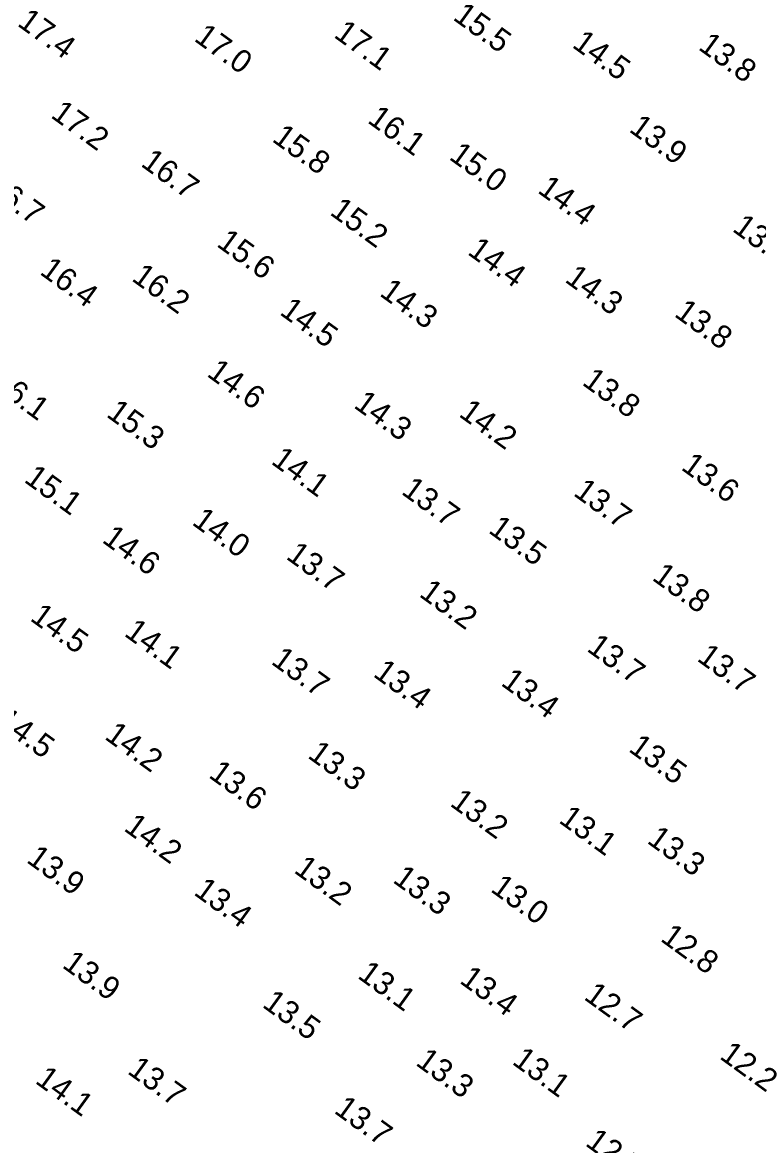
# Model space of a CAD drawing. Extents: x 815352 to 820877, y 582403 to 597439.
# Drawn here: x 818602.7 to 818763.1, y 586968.9 to 587213.7 of the extents above; entities that cross this region are included whole.
import ezdxf

# ---------------------------------------------------------------- set-up
doc = ezdxf.new("R2010")
doc.units = 0
doc.layers.add('V-TOPO-SOUN', color=7, linetype='Continuous')

msp = doc.modelspace()

# ---------------------------------------------------------------- texts
at = {"layer": 'V-TOPO-SOUN'}
for s, p in [('15.5 ', (818696.46, 587214.41)), ('17.4 ', (818601.42, 587213.1)), ('17.0 ', (818639.98, 587209.8)), ('17.1 ', (818670.47, 587210.59)), ('14.5 ', (818722.47, 587208.41)), ('13.8 ', (818750.01, 587207.91)), ('17.2 ', (818608.71, 587193.08)), ('16.1 ', (818677.82, 587191.96)), ('13.9 ', (818734.89, 587190)), ('15.8 ', (818657, 587187.87)), ('15.0 ', (818695.62, 587183.97)), ('16.7 ', (818628.36, 587182.49)), ('16.7 ', (818594.63, 587176.88)), ('14.4 ', (818714.94, 587176.68)), ('15.2 ', (818669.6, 587171.89)), ('13.7 ', (818757.43, 587168.28)), ('15.6 ', (818644.9, 587164.99)), ('14.4 ', (818699.65, 587163.23)), ('16.4 ', (818606.31, 587158.9)), ('16.2 ', (818626.36, 587157.49)), ('14.3 ', (818720.88, 587157.22)), ('14.3 ', (818680.46, 587154.21)), ('14.5 ', (818658.66, 587150.11)), ('13.8 ', (818744.76, 587149.71)), ('14.6 ', (818642.77, 587136.65)), ('13.8 ', (818724.65, 587134.78)), ('16.1 ', (818595.7, 587134.25)), ('15.3 ', (818620.84, 587127.83)), ('14.3 ', (818674.81, 587129.8)), ('14.2 ', (818697.75, 587127.89)), ('14.1 ', (818656.79, 587117.55)), ('13.6 ', (818746.25, 587116.27)), ('15.1 ', (818602.88, 587113.58)), ('13.7 ', (818685.21, 587110.96)), ('13.7 ', (818722.75, 587110.64)), ('14.0 ', (818639.52, 587104.28)), ('13.5 ', (818704.2, 587102.53)), ('14.6 ', (818619.9, 587100.43)), ('13.7 ', (818660.05, 587096.82)), ('13.8 ', (818739.91, 587092.2)), ('13.2 ', (818689.09, 587088.62)), ('14.5 ', (818604.2, 587083.37)), ('14.1 ', (818624.73, 587080.02)), ('13.7 ', (818725.67, 587076.71)), ('13.7 ', (818656.8, 587073.89)), ('13.7 ', (818749.72, 587074.58)), ('13.4 ', (818679.05, 587071.17)), ('13.4 ', (818706.93, 587069.23)), ('14.5 ', (818596.85, 587060.54)), ('14.2 ', (818620.45, 587057.52)), ('13.5 ', (818734.78, 587054.83)), ('13.3 ', (818664.77, 587053.42)), ('13.6 ', (818643.16, 587049.15)), ('13.2 ', (818695.81, 587042.95)), ('14.2 ', (818624.65, 587037.54)), ('13.1 ', (818719.55, 587039.3)), ('13.3 ', (818738.82, 587034.82)), ('13.9 ', (818603.42, 587030.62)), ('13.2 ', (818661.76, 587028.39)), ('13.3 ', (818683.34, 587026.25)), ('13.4 ', (818639.91, 587023.56)), ('13.0 ', (818704.67, 587024.26)), ('12.8 ', (818741.74, 587013.46)), ('13.9 ', (818611.2, 587007.68)), ('13.1 ', (818675.65, 587005.38)), ('13.4 ', (818697.91, 587004.3)), ('12.7 ', (818725.04, 587000.73)), ('13.5 ', (818654.86, 586999.06)), ('13.3 ', (818688.33, 586986.39)), ('13.1 ', (818709.38, 586986.61)), ('12.2 ', (818754.64, 586987.8)), ('13.7 ', (818625.44, 586984.55)), ('14.1 ', (818605.31, 586982.45)), ('13.7 ', (818670.52, 586975.96)), ('12.7 ', (818725.34, 586968.84))]:
    msp.add_text(s, height=5, rotation=324, dxfattribs=at).set_placement(p)

doc.saveas('drawing.dxf')
